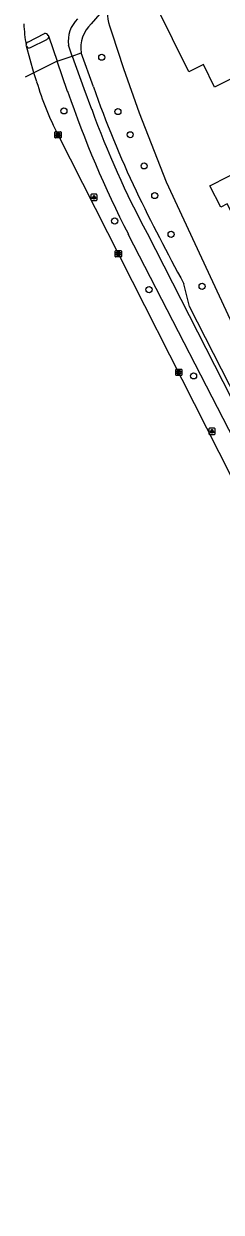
# Model space of a CAD drawing. Extents: x 162722 to 165099, y 384721 to 386283.
# Drawn here: x 163613.1 to 163645.1, y 384748.5 to 384940.5 of the extents above; entities that cross this region are included whole.
import ezdxf

# ---------------------------------------------------------------- set-up
doc = ezdxf.new("R2010")
doc.units = 0
for name, color, linetype in [('IMGEO_Berm_groen', 7, 'Continuous'), ('IMGEO_Boom', 7, 'Continuous'), ('IMGEO_Fietspad_gesloten', 7, 'Continuous'), ('IMGEO_Kolk', 7, 'Continuous'), ('IMGEO_Lichtpunt', 7, 'Continuous'), ('IMGEO_Pand', 7, 'Continuous'), ('IMGEO_Rijbaan_lokaal_gesloten', 7, 'Continuous'), ('IMGEO_Voetpad_open', 7, 'Continuous')]:
    doc.layers.add(name, color=color, linetype=linetype)

msp = doc.modelspace()

# ---------------------------------------------------------------- linework, layer by layer
at = {"layer": 'IMGEO_Berm_groen'}
for points in [[(163626.97, 384940.19), (163627.34, 384939.05), (163629.22, 384933.26), (163631.79, 384926.09), (163636.13, 384914.98), (163649.37, 384886.59), (163654.89, 384875.17), (163656.98, 384876.21), (163663.77, 384867.85), (163681.5, 384845.46)], [(163624.35, 384930.31), (163622.36, 384935.82)], [(163669.25, 384836.77), (163668.89, 384837.23), (163668.57, 384839.57), (163665.66, 384847.06), (163662.18, 384853.56), (163660.18, 384857.26), (163661.23, 384859.68), (163658.61, 384863.73), (163657.31, 384863.1), (163654.58, 384867.14), (163650.03, 384875.33), (163646.37, 384882.19), (163639.89, 384894.8), (163639, 384898.51)]]:
    msp.add_lwpolyline(points, dxfattribs=at)
for centre, radius, start, end in [((163630.94, 384941.86), 4.3, 143.8027, 202.776), ((163784.84, 384986.64), 170.09, 199.3409, 205.4646), ((163902.47, 385043.68), 300.82, 205.6414, 208.8555)]:
    msp.add_arc(centre, radius, start, end, dxfattribs=at)
at = {"layer": 'IMGEO_Boom'}
for centre in [(163625.7, 384935.09), (163619.58, 384926.43), (163628.33, 384926.31), (163630.31, 384922.58), (163632.57, 384917.54), (163634.28, 384912.74), (163627.8, 384908.64), (163636.93, 384906.48), (163641.95, 384898.08), (163633.36, 384897.54), (163640.58, 384883.61)]:
    msp.add_circle(centre, 0.489, dxfattribs=at)
at = {"layer": 'IMGEO_Fietspad_gesloten'}
for points in [[(163613.71, 384937.55), (163616.42, 384938.92)], [(163617.02, 384938.64), (163617.11, 384938.39)], [(163617.11, 384938.39), (163618.46, 384934.49)], [(163620.93, 384935.27), (163620.3, 384937.03)], [(163618.46, 384934.49), (163620.93, 384935.27)], [(163620.93, 384935.27), (163622.79, 384930.06), (163624.07, 384926.69)], [(163620.17, 384929.59), (163618.46, 384934.49)], [(163665.11, 384838.39), (163664.91, 384838.76), (163649.9, 384867.93), (163630.01, 384906.5)], [(163633.06, 384906.66), (163665.7, 384842.78), (163667.32, 384839.61), (163671.35, 384831.71), (163674.98, 384824.94), (163683.91, 384808.69), (163686.49, 384803.5), (163689.41, 384798.3), (163693.89, 384789.98), (163696.47, 384785.48), (163698.83, 384781.44), (163701.22, 384777.58), (163702.11, 384776.13), (163703.85, 384773.32), (163706.84, 384768.48), (163708.54, 384765.73), (163719.21, 384748.47)]]:
    msp.add_lwpolyline(points, dxfattribs=at)
for centre, radius, start, end in [((163625.36, 384937.67), 5.09, 134.3777, 187.2082), ((163616.56, 384938.44), 0.502, 23.1323, 106.9475), ((163613.9, 384937.15), 0.444, 115.6227, 188.4243), ((163788.65, 384987.81), 178.26, 199.06, 207.1352), ((163766.49, 384978.54), 151.56, 200.0069, 208.3124)]:
    msp.add_arc(centre, radius, start, end, dxfattribs=at)
at = {"layer": 'IMGEO_Kolk'}
for p, q in [((163618.13, 384922.12), (163618.13, 384922.98)), ((163618.2, 384923.05), (163619.06, 384923.05)), ((163619.06, 384922.05), (163618.2, 384922.05)), ((163618.64, 384922.27), (163618.61, 384922.27)), ((163618.62, 384922.83), (163618.64, 384922.83)), ((163619.13, 384922.98), (163619.13, 384922.12)), ((163627.9, 384902.92), (163627.9, 384903.78)), ((163627.97, 384903.85), (163628.82, 384903.85)), ((163628.82, 384902.85), (163627.97, 384902.85)), ((163628.38, 384903.63), (163628.41, 384903.63)), ((163628.41, 384903.07), (163628.38, 384903.07)), ((163628.9, 384903.78), (163628.9, 384902.92)), ((163637.69, 384883.76), (163637.69, 384884.61)), ((163637.76, 384884.68), (163638.61, 384884.68)), ((163638.61, 384883.68), (163637.76, 384883.68)), ((163638.17, 384884.46), (163638.2, 384884.46)), ((163638.2, 384883.9), (163638.17, 384883.9)), ((163638.69, 384884.61), (163638.69, 384883.76))]:
    msp.add_line(p, q, dxfattribs=at)
for points in [[(163618.13, 384922.12), (163618.13, 384922.98)], [(163618.2, 384923.05), (163619.06, 384923.05)], [(163619.06, 384922.05), (163618.2, 384922.05)], [(163618.45, 384922.75), (163618.57, 384922.75), (163618.57, 384922.6), (163618.7, 384922.75), (163618.87, 384922.75), (163618.72, 384922.6), (163618.87, 384922.35), (163618.72, 384922.35), (163618.64, 384922.52), (163618.57, 384922.45), (163618.57, 384922.35), (163618.45, 384922.35), (163618.45, 384922.75)], [(163619.13, 384922.98), (163619.13, 384922.12)], [(163627.9, 384902.92), (163627.9, 384903.78)], [(163627.97, 384903.85), (163628.82, 384903.85)], [(163628.82, 384902.85), (163627.97, 384902.85)], [(163628.22, 384903.55), (163628.34, 384903.55), (163628.34, 384903.4), (163628.47, 384903.55), (163628.63, 384903.55), (163628.49, 384903.4), (163628.64, 384903.15), (163628.49, 384903.15), (163628.4, 384903.31), (163628.34, 384903.25), (163628.34, 384903.15), (163628.22, 384903.15), (163628.22, 384903.55)], [(163628.9, 384903.78), (163628.9, 384902.92)], [(163637.69, 384883.76), (163637.69, 384884.61)], [(163637.76, 384884.68), (163638.61, 384884.68)], [(163638.61, 384883.68), (163637.76, 384883.68)], [(163638.01, 384884.38), (163638.13, 384884.38), (163638.13, 384884.23), (163638.26, 384884.38), (163638.42, 384884.38), (163638.28, 384884.23), (163638.43, 384883.98), (163638.28, 384883.98), (163638.19, 384884.15), (163638.13, 384884.08), (163638.13, 384883.98), (163638.01, 384883.98), (163638.01, 384884.38)], [(163638.69, 384884.61), (163638.69, 384883.76)]]:
    msp.add_lwpolyline(points, dxfattribs=at)
for centre, start, end in [((163618.2, 384922.98), 91.552, 178.448), ((163618.2, 384922.98), 91.552, 178.448), ((163618.2, 384922.13), 181.552, 268.448), ((163618.2, 384922.13), 181.552, 268.448), ((163619.05, 384922.98), 1.552, 88.448), ((163619.05, 384922.98), 1.552, 88.448), ((163619.05, 384922.13), 271.552, 358.448), ((163619.05, 384922.13), 271.552, 358.448), ((163627.97, 384903.77), 91.552, 178.448), ((163627.97, 384903.77), 91.552, 178.448), ((163627.97, 384902.92), 181.552, 268.448), ((163627.97, 384902.92), 181.552, 268.448), ((163628.82, 384903.77), 1.552, 88.448), ((163628.82, 384903.77), 1.552, 88.448), ((163628.82, 384902.92), 271.552, 358.448), ((163628.82, 384902.92), 271.552, 358.448), ((163637.76, 384884.61), 91.552, 178.448), ((163637.76, 384884.61), 91.552, 178.448), ((163637.76, 384883.76), 181.552, 268.448), ((163637.76, 384883.76), 181.552, 268.448), ((163638.61, 384884.61), 1.552, 88.448), ((163638.61, 384884.61), 1.552, 88.448), ((163638.61, 384883.76), 271.552, 358.448), ((163638.61, 384883.76), 271.552, 358.448)]:
    msp.add_arc(centre, 0.0765, start, end, dxfattribs=at)
for centre, major_axis, ratio, start_param, end_param in [((163618.62, 384922.55), (-0.387, 0.002), 0.722429, 4.712389, 7.853982), ((163618.64, 384922.55), (-0.39, 0.002), 0.717154, 1.570796, 4.712389), ((163628.38, 384903.35), (-0.387, 0.002), 0.722429, 4.712389, 7.853982), ((163628.41, 384903.35), (-0.39, 0.002), 0.717154, 1.570796, 4.712389), ((163638.17, 384884.18), (-0.387, 0.002), 0.722429, 4.712389, 7.853982), ((163638.2, 384884.18), (-0.39, 0.002), 0.717154, 1.570796, 4.712389)]:
    msp.add_ellipse(centre, major_axis=major_axis, ratio=ratio, start_param=start_param, end_param=end_param, dxfattribs=at)
at = {"layer": 'IMGEO_Lichtpunt'}
for p, q in [((163623.94, 384912.85), (163623.94, 384912.05)), ((163623.94, 384912.85), (163623.94, 384912.05)), ((163624.84, 384912.95), (163624.04, 384912.95)), ((163624.84, 384912.95), (163624.04, 384912.95)), ((163624.04, 384911.95), (163624.84, 384911.95)), ((163624.04, 384911.95), (163624.84, 384911.95)), ((163624.94, 384912.05), (163624.94, 384912.85)), ((163624.94, 384912.05), (163624.94, 384912.85)), ((163643.06, 384875.06), (163643.06, 384874.25)), ((163643.06, 384875.06), (163643.06, 384874.25)), ((163643.97, 384875.15), (163643.16, 384875.15)), ((163643.97, 384875.15), (163643.16, 384875.15)), ((163643.16, 384874.16), (163643.97, 384874.16)), ((163643.16, 384874.16), (163643.97, 384874.16)), ((163644.06, 384874.25), (163644.06, 384875.06)), ((163644.06, 384874.25), (163644.06, 384875.06))]:
    msp.add_line(p, q, dxfattribs=at)
for points in [[(163624.32, 384912.52), (163624.35, 384912.49), (163624.17, 384912.23), (163624.13, 384912.25), (163624.32, 384912.52)], [(163624.42, 384912.47), (163624.46, 384912.47), (163624.46, 384912.15), (163624.42, 384912.15), (163624.42, 384912.47)], [(163624.53, 384912.49), (163624.57, 384912.52), (163624.75, 384912.25), (163624.71, 384912.23), (163624.53, 384912.49)], [(163643.44, 384874.72), (163643.48, 384874.69), (163643.29, 384874.43), (163643.25, 384874.46), (163643.44, 384874.72)], [(163643.54, 384874.67), (163643.59, 384874.67), (163643.59, 384874.35), (163643.54, 384874.35), (163643.54, 384874.67)], [(163643.65, 384874.69), (163643.69, 384874.72), (163643.87, 384874.46), (163643.84, 384874.43), (163643.65, 384874.69)]]:
    msp.add_lwpolyline(points, dxfattribs=at)
for centre in [(163624.44, 384912.65), (163643.56, 384874.86)]:
    msp.add_circle(centre, 0.0994, dxfattribs=at)
for centre, start, end in [((163624.04, 384912.85), 90, 180), ((163624.04, 384912.85), 90, 180), ((163624.04, 384912.05), 180, 270), ((163624.04, 384912.05), 180, 270), ((163624.84, 384912.85), 0, 90), ((163624.84, 384912.85), 0, 90), ((163624.84, 384912.05), 270, 0), ((163624.84, 384912.05), 270, 360), ((163643.16, 384875.06), 90, 180), ((163643.16, 384875.06), 90, 180), ((163643.16, 384874.25), 180, 270), ((163643.16, 384874.25), 180, 270), ((163643.97, 384875.06), 0, 90), ((163643.97, 384875.06), 0, 90), ((163643.97, 384874.25), 270, 0), ((163643.97, 384874.25), 270, 360)]:
    msp.add_arc(centre, 0.0946, start, end, dxfattribs=at)
at = {"layer": 'IMGEO_Pand'}
for points in [[(163649.21, 384930.34), (163648.2, 384932.37), (163643.97, 384930.27), (163642.17, 384933.9), (163639.82, 384932.73), (163634.51, 384943.4), (163641.43, 384946.85), (163642.24, 384945.23), (163646.98, 384947.59), (163651.38, 384938.75), (163652.6, 384939.36), (163655.53, 384933.48), (163649.21, 384930.34)], [(163659.92, 384900.58), (163658.12, 384904.09), (163656.42, 384903.22), (163654.74, 384906.5), (163649.83, 384903.98), (163646.02, 384911.42), (163644.98, 384910.88), (163643.23, 384914.3), (163652.09, 384918.84), (163655.38, 384912.42), (163660.96, 384915.28), (163666.89, 384903.69), (163664.99, 384902.72)]]:
    msp.add_lwpolyline(points, dxfattribs=at)
at = {"layer": 'IMGEO_Rijbaan_lokaal_gesloten'}
for points in [[(163613.52, 384936.89), (163613.47, 384937.08)], [(163614.71, 384932.59), (163613.52, 384936.89)], [(163614.71, 384932.59), (163613.32, 384931.87)], [(163615.17, 384931.14), (163614.71, 384932.59)], [(163662.89, 384836.99), (163659.71, 384842.42), (163650.79, 384859.3), (163618.63, 384922.55)]]:
    msp.add_lwpolyline(points, dxfattribs=at)
for centre, radius, start, end in [((163641.45, 384942.05), 28.42, 183.0852, 190.0736), ((163662.26, 384945.13), 49.13, 196.5511, 207.3576)]:
    msp.add_arc(centre, radius, start, end, dxfattribs=at)
at = {"layer": 'IMGEO_Voetpad_open'}
for points in [[(163624.02, 384940.51), (163627.18, 384944.1), (163627.46, 384944.4)], [(163614.18, 384936.65), (163616.8, 384937.98)], [(163620.93, 384935.27), (163622.36, 384935.82)], [(163618.46, 384934.49), (163614.71, 384932.59)]]:
    msp.add_lwpolyline(points, dxfattribs=at)
for centre, radius, start, end in [((163627.57, 384936.62), 5.27, 132.4233, 188.7912), ((163613.98, 384937.11), 0.507, 206.0814, 294.119), ((163616.61, 384938.45), 0.51, 293.0249, 352.2812)]:
    msp.add_arc(centre, radius, start, end, dxfattribs=at)

doc.saveas('drawing.dxf')
